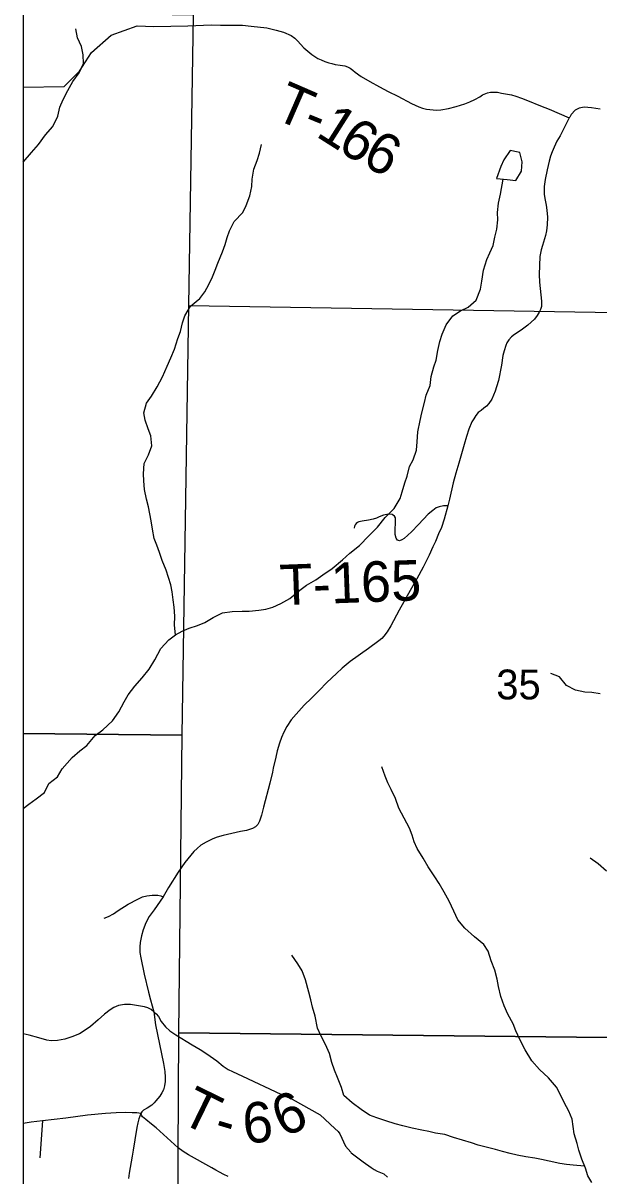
# Model space of a CAD drawing. Extents: x 0 to 191, y 0 to 55.
# Drawn here: x 184.17 to 184.977, y 52.289 to 53.907 of the extents above; entities that cross this region are included whole.
import ezdxf

# ---------------------------------------------------------------- set-up
doc = ezdxf.new("R2010")
doc.units = 0
for name, color, linetype in [('GM_X_Corporation', 7, 'Continuous'), ('GM_X_County_Road', 7, 'Continuous'), ('GM_X_Minor_Lake', 7, 'Continuous'), ('GM_X_Minor_River', 7, 'Continuous'), ('GM_X_Section_Text', 7, 'Continuous'), ('GM_X_Township_Road', 7, 'Continuous'), ('GM_X_Township_Road_Text', 7, 'Continuous')]:
    doc.layers.add(name, color=color, linetype=linetype)

msp = doc.modelspace()

# ---------------------------------------------------------------- linework, layer by layer
at = {"layer": 'GM_X_Corporation'}
for points in [[(187.8766, 54.1257), (187.4205, 54.1315), (187.3845, 54.1319), (186.7662, 54.1447), (186.7401, 54.1422), (185.9791, 54.1551), (185.8681, 54.1568), (185.8476, 54.1564), (184.4129, 54.1665), (184.4114, 53.9192), (184.1701, 53.923), (184.1701, 47.9197)], [(184.8319, 50.3472), (184.8438, 50.7018), (184.8438, 50.7041), (184.8504, 51.1664), (184.8504, 51.1691), (184.8564, 51.468), (185.0493, 51.466), (185.0519, 51.466), (185.737, 51.4587), (185.8223, 51.4579), (185.8471, 52.9493), (185.8472, 52.953), (185.8634, 53.9305), (185.8653, 54.0182), (185.8655, 54.0321), (185.8681, 54.1568), (185.8476, 54.1564), (184.4129, 54.1665), (184.4114, 53.9192), (184.1701, 53.923), (184.1701, 49.9388)]]:
    msp.add_lwpolyline(points, dxfattribs=at)
for points in [[(184.1701, 53.9218), (184.1701, 52.9098), (184.3932, 52.9078), (184.4027, 53.5105), (184.4091, 53.918)], [(184.4027, 53.5105), (185.3431, 53.4952), (185.3319, 52.4794), (184.3885, 52.4898), (184.3932, 52.9078)], [(184.1701, 52.9098), (184.1701, 51.8943), (184.385, 51.8913), (184.3885, 52.4898), (184.3932, 52.9078)], [(184.3885, 52.4898), (185.3319, 52.4794), (185.31, 51.4601), (184.3837, 51.4722), (184.385, 51.8913)]]:
    msp.add_lwpolyline(points, close=True, dxfattribs=at)
at = {"layer": 'GM_X_County_Road'}
for points in [[(184.9793, 53.7862), (184.9669, 53.7881), (184.957, 53.7886), (184.9498, 53.7873), (184.9442, 53.7848), (184.9384, 53.7784), (184.9366, 53.7748), (184.936, 53.774)], [(184.936, 53.774), (184.9279, 53.7581), (184.9232, 53.7487), (184.9187, 53.7412), (184.9147, 53.7325), (184.9119, 53.7262), (184.9098, 53.7201), (184.9076, 53.713), (184.9047, 53.7008), (184.902, 53.6873), (184.9009, 53.6774), (184.9009, 53.6663), (184.9023, 53.6584), (184.9037, 53.6511), (184.9044, 53.6444), (184.9052, 53.6344), (184.9049, 53.6238), (184.904, 53.6155), (184.9025, 53.6089), (184.8982, 53.5949), (184.8964, 53.5887), (184.8948, 53.5795), (184.8942, 53.5666), (184.8938, 53.5539), (184.894, 53.5432), (184.8971, 53.5165), (184.8968, 53.5093), (184.8954, 53.505), (184.8939, 53.5012), (184.8911, 53.4967), (184.887, 53.4914), (184.878, 53.4831), (184.8687, 53.476), (184.8593, 53.4698), (184.8551, 53.4666), (184.8514, 53.4623), (184.8486, 53.4583), (184.8469, 53.4546), (184.8444, 53.447), (184.8428, 53.4403), (184.8408, 53.4268), (184.8365, 53.4055), (184.8339, 53.3962), (184.8319, 53.3904), (184.8299, 53.3848), (184.8274, 53.379), (184.8233, 53.3729), (184.82, 53.3694), (184.8162, 53.3663), (184.8122, 53.3633), (184.8084, 53.3605), (184.8048, 53.3561), (184.8019, 53.3517), (184.7994, 53.3475), (184.7953, 53.3372), (184.7916, 53.3266), (184.7885, 53.3157), (184.781, 53.2895), (184.777, 53.2751), (184.7731, 53.2615), (184.7682, 53.2387), (184.7658, 53.2295), (184.7606, 53.2109), (184.7566, 53.1991), (184.7527, 53.1899), (184.7484, 53.1793), (184.7447, 53.1721), (184.7395, 53.1602), (184.7356, 53.1526), (184.7311, 53.1434), (184.722, 53.1272), (184.713, 53.1104), (184.6974, 53.0831), (184.6856, 53.061), (184.6805, 53.0527), (184.676, 53.0465), (184.673, 53.0431), (184.6691, 53.0398), (184.6545, 53.0293), (184.6286, 53.0108), (184.6176, 53.0014), (184.6095, 52.9943), (184.5961, 52.9814), (184.5853, 52.9703), (184.5743, 52.9596), (184.5644, 52.9496), (184.5529, 52.9373), (184.5461, 52.929), (184.5399, 52.9199), (184.5357, 52.9119), (184.5325, 52.9044), (184.5297, 52.8964), (184.5262, 52.8857), (184.5243, 52.8769), (184.5208, 52.8613), (184.5196, 52.8558), (184.5159, 52.8403), (184.5074, 52.8064), (184.5044, 52.7952), (184.5017, 52.7867), (184.4992, 52.7822), (184.4958, 52.7788), (184.4918, 52.7764), (184.4832, 52.774), (184.4749, 52.7725), (184.4626, 52.7697), (184.4507, 52.7668), (184.4424, 52.7644), (184.4363, 52.7619), (184.427, 52.7576), (184.4195, 52.7531), (184.4142, 52.7487), (184.4097, 52.7445), (184.4054, 52.7394), (184.397, 52.729), (184.3874, 52.7155), (184.3738, 52.6937), (184.3666, 52.6808), (184.3537, 52.6626), (184.3469, 52.6532), (184.3423, 52.6442), (184.3383, 52.6346), (184.3361, 52.6259), (184.3342, 52.6167), (184.3337, 52.6106), (184.334, 52.6025), (184.335, 52.5953), (184.3399, 52.572), (184.3458, 52.5472), (184.3485, 52.5363), (184.3532, 52.5196), (184.3557, 52.501), (184.3671, 52.4468), (184.3688, 52.4357), (184.3694, 52.4275), (184.3694, 52.4218), (184.3682, 52.4155), (184.3668, 52.41), (184.3647, 52.4057), (184.3618, 52.4009), (184.3564, 52.3944), (184.3537, 52.3915), (184.3504, 52.3885), (184.3441, 52.3841), (184.339, 52.3813), (184.3367, 52.3791), (184.3351, 52.3765), (184.3297, 52.3775), (184.3232, 52.3777), (184.3143, 52.3781), (184.3007, 52.3775), (184.2857, 52.3767), (184.2604, 52.3743), (184.2298, 52.37), (184.1975, 52.3665), (184.1813, 52.3646), (184.1701, 52.3629)]]:
    msp.add_lwpolyline(points, dxfattribs=at)
at = {"layer": 'GM_X_Minor_Lake'}
for points in [[(184.8641, 53.7258), (184.8529, 53.7282), (184.8442, 53.7149), (184.8401, 53.7054), (184.834, 53.6888)], [(184.834, 53.6888), (184.8489, 53.6872), (184.861, 53.6861), (184.8689, 53.699), (184.8697, 53.712), (184.8666, 53.7253), (184.8641, 53.7258)]]:
    msp.add_lwpolyline(points, dxfattribs=at)
at = {"layer": 'GM_X_Minor_River'}
for points in [[(184.1701, 53.7118), (184.182, 53.725), (184.1915, 53.7364), (184.2017, 53.7501), (184.2116, 53.7619), (184.2187, 53.776), (184.2217, 53.7889), (184.2263, 53.7996), (184.2327, 53.8121), (184.2399, 53.8247), (184.2489, 53.8372), (184.2546, 53.8502), (184.2542, 53.8623), (184.2519, 53.8741), (184.2465, 53.8862), (184.2442, 53.8987)], [(184.3838, 53.0486), (184.3826, 53.0619), (184.3829, 53.0745), (184.3818, 53.087), (184.3806, 53.0973), (184.379, 53.1086), (184.3771, 53.1185), (184.3741, 53.1288), (184.3706, 53.139), (184.3649, 53.1527), (184.3614, 53.1637), (184.3576, 53.1743), (184.3538, 53.1838), (184.3515, 53.1967), (184.3496, 53.2085), (184.348, 53.2183), (184.3457, 53.2282), (184.343, 53.2388), (184.3403, 53.2521), (184.3396, 53.2643), (184.3388, 53.2745), (184.3399, 53.2886), (184.3459, 53.3012), (184.3504, 53.3137), (184.3493, 53.3278), (184.3454, 53.3373), (184.3412, 53.3494), (184.3393, 53.3597), (184.3431, 53.3733), (184.3499, 53.3832), (184.3582, 53.3962), (184.3654, 53.4106), (184.3722, 53.4255), (184.3771, 53.4373), (184.3823, 53.4494), (184.3872, 53.4643), (184.391, 53.4738), (184.3936, 53.486), (184.397, 53.4962), (184.4046, 53.5095), (184.4178, 53.5202), (184.425, 53.5297), (184.4303, 53.54), (184.4356, 53.5507), (184.4394, 53.5602), (184.4431, 53.5701), (184.4495, 53.5857), (184.4533, 53.5959), (184.4563, 53.6058), (184.4597, 53.6153), (184.4661, 53.6283), (184.4782, 53.6412), (184.4828, 53.6507), (184.488, 53.6644), (184.4907, 53.6777), (184.4914, 53.688), (184.4936, 53.7017), (184.4985, 53.7142), (184.5016, 53.7245), (184.5046, 53.7363)], [(184.1701, 52.8045), (184.1783, 52.8109), (184.1886, 52.8181), (184.1999, 52.8273), (184.206, 52.8398), (184.2181, 52.849), (184.2249, 52.8604), (184.2389, 52.8764), (184.2495, 52.8856), (184.2593, 52.8932), (184.271, 52.9069), (184.2817, 52.9153), (184.2953, 52.9279), (184.3044, 52.9405), (184.3119, 52.9546), (184.3176, 52.9641), (184.3266, 52.9763), (184.3372, 52.9881), (184.3467, 53.0003), (184.355, 53.0132), (184.3633, 53.0292), (184.3743, 53.0414), (184.3838, 53.0486), (184.3932, 53.0536), (184.4031, 53.0578), (184.4148, 53.0616), (184.4251, 53.0655), (184.4368, 53.0727), (184.4497, 53.0792), (184.4634, 53.0812), (184.4774, 53.0816), (184.4873, 53.0816), (184.5005, 53.0828), (184.5104, 53.0844), (184.5203, 53.0874), (184.5316, 53.0924), (184.5441, 53.0993), (184.5581, 53.1111), (184.5676, 53.118), (184.5805, 53.1256), (184.5903, 53.1325), (184.6036, 53.1417), (184.618, 53.1535), (184.6282, 53.163), (184.6418, 53.1737), (184.6547, 53.1874), (184.6668, 53.1996), (184.6778, 53.213), (184.6903, 53.2255), (184.6986, 53.2396), (184.7016, 53.2491), (184.7054, 53.2617), (184.7084, 53.2712), (184.7121, 53.2845), (184.717, 53.294), (184.7216, 53.3077), (184.7227, 53.3191), (184.7234, 53.3332), (184.7268, 53.3491), (184.7294, 53.3601), (184.7328, 53.3742), (184.7354, 53.3845), (184.7411, 53.3982), (184.7425, 53.4107), (184.7459, 53.4244), (184.7493, 53.4339), (184.7516, 53.4472), (184.7546, 53.4601), (184.7576, 53.4704), (184.7632, 53.4833), (184.7727, 53.4959), (184.7833, 53.5032), (184.7943, 53.5081), (184.8056, 53.518), (184.8113, 53.5333), (184.8135, 53.5447), (184.8158, 53.5602), (184.8203, 53.5751), (184.8245, 53.5846), (184.829, 53.5948), (184.8316, 53.6066), (184.8342, 53.6177), (184.8357, 53.6306), (184.8353, 53.6412), (184.8368, 53.6541), (184.8394, 53.6667), (184.843, 53.6878)], [(184.9793, 52.9655), (184.9676, 52.9673), (184.9577, 52.9681), (184.9448, 52.9707), (184.9319, 52.9775), (184.922, 52.9896), (184.9102, 52.9941)], [(184.9674, 52.2798), (184.9621, 52.2892), (184.9586, 52.2999), (184.9533, 52.3128), (184.9491, 52.3253), (184.9472, 52.3348), (184.9426, 52.348), (184.9414, 52.3583), (184.9402, 52.3686), (184.9353, 52.3799), (184.9288, 52.3921), (184.9242, 52.4019), (184.9181, 52.4137), (184.9067, 52.4266), (184.8942, 52.4383), (184.8835, 52.4508), (184.874, 52.466), (184.8664, 52.4804), (184.861, 52.4929), (184.8572, 52.5027), (184.8499, 52.516), (184.8446, 52.5278), (184.84, 52.5407), (184.8369, 52.5547), (184.8346, 52.565), (184.8316, 52.5779), (184.8266, 52.5908), (184.8224, 52.6044), (184.8163, 52.6139), (184.803, 52.6245), (184.7897, 52.637), (184.7798, 52.6484), (184.7741, 52.6605), (184.7676, 52.6745), (184.7603, 52.6874), (184.7535, 52.6996), (184.7474, 52.709), (184.7379, 52.7227), (184.731, 52.7348), (184.7226, 52.7485), (184.7184, 52.7579), (184.7157, 52.7674), (184.7119, 52.7769), (184.6967, 52.805), (184.6921, 52.8186), (184.686, 52.8312), (184.6814, 52.8406), (184.6776, 52.8501), (184.673, 52.863)], [(184.9883, 52.7167), (184.9765, 52.7269), (184.9651, 52.7348)], [(184.9575, 52.3026), (184.9415, 52.3044), (184.9321, 52.3051), (184.9226, 52.3066), (184.9078, 52.3096), (184.8971, 52.3122), (184.8876, 52.3141), (184.8751, 52.3159), (184.863, 52.3182), (184.8531, 52.3204), (184.8421, 52.3234), (184.8326, 52.3264), (184.8083, 52.3324), (184.7988, 52.3354), (184.7863, 52.3392), (184.7734, 52.3429), (184.7612, 52.3471), (184.7483, 52.3489), (184.7388, 52.3515), (184.7293, 52.3534), (184.7156, 52.356), (184.7024, 52.3594), (184.6917, 52.3624), (184.6788, 52.3662), (184.6659, 52.3707), (184.656, 52.3744), (184.6439, 52.3824), (184.6313, 52.3918), (184.6199, 52.402), (184.6165, 52.4131), (184.6107, 52.4271), (184.6069, 52.4373), (184.6031, 52.4483), (184.5997, 52.4609), (184.5943, 52.4734), (184.5878, 52.4851), (184.5829, 52.4965), (184.5794, 52.5132), (184.576, 52.5261), (184.5737, 52.536), (184.5706, 52.547), (184.566, 52.5641), (184.5614, 52.577), (184.5553, 52.5868), (184.5469, 52.599)]]:
    msp.add_lwpolyline(points, dxfattribs=at)
at = {"layer": 'GM_X_Township_Road'}
msp.add_line((184.1975, 52.3665), (184.1936, 52.3143), dxfattribs=at)
for points in [[(184.1701, 53.8168), (184.2278, 53.8179), (184.2494, 53.8392), (184.266, 53.8655), (184.2936, 53.8899), (184.3299, 53.9029), (184.3534, 53.9022), (184.401, 53.9028), (184.4344, 53.9042), (184.4468, 53.9038), (184.4648, 53.9041), (184.4777, 53.9038), (184.4899, 53.9025), (184.512, 53.9), (184.5248, 53.8971), (184.5354, 53.894), (184.5459, 53.8893), (184.5513, 53.8855), (184.5554, 53.8815), (184.5632, 53.8727), (184.5639, 53.8721)], [(184.5639, 53.8721), (184.5751, 53.8629), (184.5791, 53.8599), (184.5833, 53.8572), (184.5881, 53.8552), (184.5934, 53.8528), (184.5989, 53.851), (184.6029, 53.85), (184.6077, 53.8489), (184.6148, 53.8479), (184.6212, 53.8466), (184.625, 53.8454), (184.6287, 53.8435), (184.6326, 53.8409), (184.6359, 53.8378), (184.6443, 53.8319), (184.6561, 53.8248), (184.6697, 53.8175), (184.6821, 53.8109), (184.6957, 53.8043), (184.7149, 53.7939), (184.7249, 53.7891), (184.7303, 53.7873), (184.7358, 53.786), (184.7404, 53.7854), (184.7452, 53.785), (184.7503, 53.7848), (184.7557, 53.7853), (184.7665, 53.787), (184.7772, 53.7897), (184.7895, 53.7935), (184.7965, 53.7963), (184.8037, 53.7996), (184.8105, 53.8035), (184.8144, 53.8059), (184.8211, 53.8088), (184.8256, 53.8098), (184.8307, 53.8101), (184.8353, 53.8098), (184.841, 53.8087), (184.8491, 53.8071), (184.8549, 53.8059), (184.861, 53.8041), (184.8691, 53.8015), (184.8775, 53.7983), (184.8956, 53.7909), (184.9079, 53.7859), (184.936, 53.774)], [(184.7658, 53.2295), (184.7595, 53.2295), (184.7534, 53.2282), (184.7494, 53.2264), (184.7444, 53.2228), (184.738, 53.2175), (184.7243, 53.2032), (184.7145, 53.193), (184.7042, 53.1837), (184.7012, 53.1818), (184.698, 53.1802), (184.6949, 53.1814), (184.6931, 53.1842), (184.6917, 53.1894), (184.6922, 53.2127), (184.6908, 53.2148), (184.6876, 53.2172), (184.6839, 53.2178), (184.6803, 53.2174), (184.6752, 53.2161), (184.6695, 53.2139), (184.6654, 53.212), (184.6611, 53.2106), (184.6545, 53.2092), (184.6457, 53.2079), (184.6431, 53.2076), (184.6408, 53.207), (184.6389, 53.206), (184.6373, 53.2046), (184.6358, 53.2029), (184.6349, 53.2009), (184.6342, 53.1979)], [(184.2839, 52.6508), (184.2899, 52.653), (184.297, 52.6571), (184.3035, 52.6614), (184.3175, 52.6706), (184.331, 52.6775), (184.3373, 52.6807), (184.3434, 52.6823), (184.3512, 52.6832), (184.3589, 52.6829), (184.3631, 52.682), (184.3666, 52.6808)], [(184.3532, 52.5196), (184.3497, 52.5225), (184.3452, 52.525), (184.3401, 52.5264), (184.3317, 52.528), (184.3205, 52.5295), (184.3122, 52.5297), (184.3037, 52.5282), (184.2975, 52.5254), (184.2924, 52.5222), (184.2843, 52.5162), (184.2753, 52.5081), (184.2644, 52.4988), (184.257, 52.4935), (184.2494, 52.4885), (184.2384, 52.4842), (184.2285, 52.481), (184.2185, 52.4791), (184.2096, 52.4787), (184.2034, 52.4797), (184.192, 52.4827), (184.1785, 52.4868), (184.1701, 52.4886)], [(184.3532, 52.5196), (184.3568, 52.5164), (184.36, 52.513), (184.3638, 52.506), (184.3698, 52.4983), (184.376, 52.4927), (184.3842, 52.4871), (184.4073, 52.4732), (184.4182, 52.4664), (184.4276, 52.4604), (184.4416, 52.4506), (184.4507, 52.4433), (184.4574, 52.4386), (184.4635, 52.4357), (184.4705, 52.4326), (184.4776, 52.4289), (184.5314, 52.404)], [(184.5314, 52.404), (184.5475, 52.3966), (184.5865, 52.3748), (184.6071, 52.3557), (184.6117, 52.3515), (184.614, 52.3482), (184.6222, 52.3308), (184.6295, 52.3226)], [(184.3351, 52.3765), (184.3323, 52.3693), (184.3309, 52.3637), (184.3297, 52.357), (184.3268, 52.3399), (184.3245, 52.3253), (184.3231, 52.3169), (184.3201, 52.301), (184.3189, 52.2928), (184.3181, 52.2853)], [(184.4574, 52.2884), (184.4515, 52.2911), (184.4455, 52.2943), (184.4403, 52.2974), (184.4347, 52.3006), (184.4022, 52.3185), (184.3947, 52.3232), (184.3874, 52.3285), (184.3565, 52.3566), (184.3501, 52.3618), (184.3423, 52.3681), (184.3374, 52.3722), (184.3359, 52.3742), (184.3351, 52.3765)], [(184.6295, 52.3226), (184.6303, 52.3217), (184.647, 52.3087), (184.6582, 52.3008), (184.6622, 52.2981), (184.6665, 52.2959), (184.6712, 52.2941), (184.6757, 52.2919), (184.6812, 52.2875)]]:
    msp.add_lwpolyline(points, dxfattribs=at)

# ---------------------------------------------------------------- texts
at = {"layer": 'GM_X_Section_Text'}
msp.add_text('35', height=0.04186, rotation=0, dxfattribs=at).set_placement((184.8336, 52.9578))
at = {"layer": 'GM_X_Township_Road_Text'}
for s, height, rotation, p in [('T', 0.0568, 336.4857, (184.5194, 53.774)), ('-', 0.0568, 337.9012, (184.5597, 53.7565)), ('1', 0.0568, 327.6206, (184.579, 53.7489)), ('6', 0.0568, 327.7034, (184.6086, 53.7301)), ('6', 0.0568, 333.0667, (184.6432, 53.7086)), ('T-165', 0.05682, 2.0968, (184.5308, 53.0898)), ('T', 0.0568, 333.995, (184.3875, 52.3656)), ('6', 0.0568, 24.2228, (184.535, 52.3424)), ('6', 0.0568, 4.8374, (184.4802, 52.3343)), ('-', 0.0568, 343.2629, (184.435, 52.3433))]:
    msp.add_text(s, height=height, rotation=rotation, dxfattribs=at).set_placement(p)

doc.saveas('drawing.dxf')
